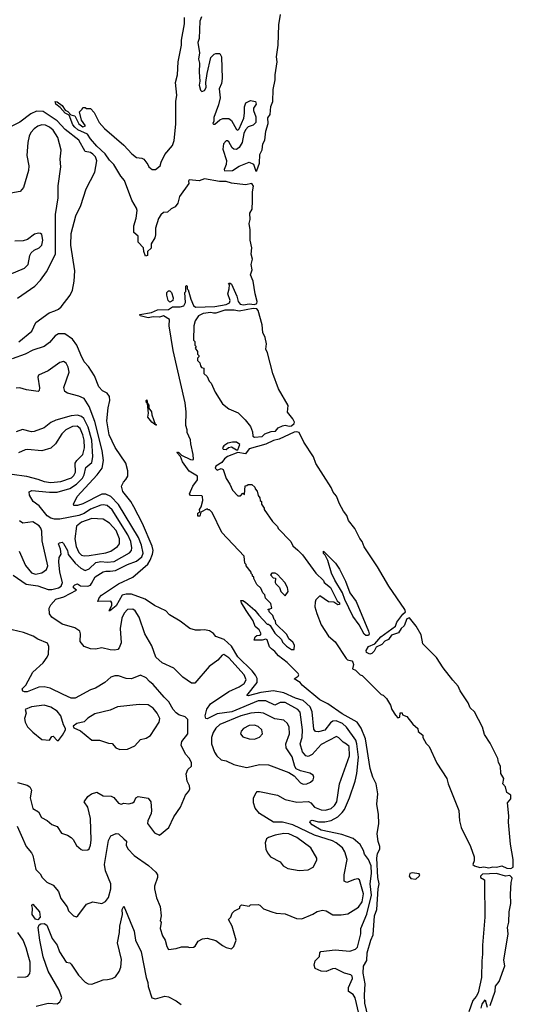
# Model space of a CAD drawing. Extents: x 1493970 to 1595317, y 729910 to 844791.
# Tile 301 of 338: x 1590913 to 1594766, y 794255 to 801934. Entities that reach past the tile are written whole.
import ezdxf

# ---------------------------------------------------------------- set-up
doc = ezdxf.new("R2010")
doc.units = 0

msp = doc.modelspace()

# ---------------------------------------------------------------- linework, layer by layer
at = {"layer": '0CON10XD'}
for points in [[(1592729.9, 800520.1), (1592729.6, 800590.4), (1592738.4, 800635), (1592725, 800655.8), (1592675, 800646.6), (1592565, 800658.8), (1592525, 800670.7), (1592471.8, 800671.8), (1592356.3, 800693.7), (1592313.8, 800676.2), (1592236.4, 800683.6), (1592230, 800675), (1592233.3, 800655), (1592161.2, 800555), (1592145.9, 800504.1), (1592127.5, 800475), (1592095, 800457.5), (1592067, 800433), (1592035, 800430), (1592015, 800412.5), (1591995, 800382.5), (1591971.7, 800308.3), (1591972.5, 800255), (1591967, 800233), (1591940, 800185), (1591938.3, 800151.7), (1591910, 800125), (1591910, 800095), (1591895, 800090), (1591882.5, 800125), (1591880, 800155), (1591838.3, 800198.3), (1591837.5, 800245), (1591803.3, 800275), (1591804, 800325), (1591821.2, 800385), (1591828.8, 800445), (1591823.8, 800465), (1591788, 800525), (1591730.7, 800680.7), (1591703.5, 800713.5), (1591648.7, 800805), (1591615, 800838.9), (1591578.7, 800888.7), (1591515, 800947.5), (1591464.7, 801005), (1591441.6, 801041.6), (1591367.9, 801075), (1591342.2, 801095), (1591326.5, 801115), (1591298.6, 801188.6), (1591267.5, 801205), (1591229.6, 801249.6), (1591195.8, 801275), (1591190, 801295), (1591205, 801294.3), (1591245, 801264), (1591267.6, 801227.6), (1591287.8, 801217.8), (1591312.7, 801192.7), (1591343.3, 801183.3), (1591375, 801121.2), (1591405, 801098.8), (1591427.5, 801105), (1591395, 801150), (1591380, 801215), (1591400, 801235), (1591405, 801250), (1591425, 801250), (1591435, 801240), (1591465, 801240), (1591495, 801210), (1591532.7, 801132.7), (1591574.3, 801084.3), (1591726.7, 800955), (1591787.6, 800887.6), (1591825, 800860), (1591865, 800853.8), (1591882.5, 800845), (1591912.5, 800805), (1591920, 800785), (1591946.7, 800765), (1591973.3, 800765), (1592010, 800795), (1592016.1, 800823.9), (1592046.4, 800883.6), (1592105, 800953.3), (1592118.7, 800991.3), (1592130.9, 801119.1), (1592130.8, 801295), (1592138.8, 801345), (1592130, 801445), (1592143.6, 801503.6), (1592150, 801605), (1592176.1, 801733.9), (1592176.7, 801775), (1592198.3, 801901.7), (1592199.3, 801950.7)], [(1592332.5, 801955), (1592318.3, 801921.7), (1592313, 801787), (1592302.5, 801755), (1592317.5, 801675), (1592307.5, 801625), (1592317.5, 801595), (1592313.3, 801525), (1592318.8, 801455), (1592314.1, 801424.1), (1592324.1, 801384.1), (1592335, 801373.3), (1592355, 801382.5), (1592367.5, 801405), (1592366.7, 801445), (1592376.7, 801515), (1592405, 801640), (1592430, 801665), (1592445, 801670), (1592475, 801670), (1592487.5, 801645), (1592492.5, 801475), (1592486.7, 801435), (1592470, 801395), (1592476.7, 801325), (1592465, 801270), (1592428.3, 801171.7), (1592427.5, 801142.5), (1592420, 801125), (1592425, 801120), (1592435, 801120), (1592476.2, 801153.8), (1592497.7, 801162.3), (1592545, 801162.5), (1592565, 801148.8), (1592605, 801076.7), (1592615, 801072.5), (1592625, 801082.5), (1592661.9, 801165), (1592668.1, 801205), (1592666.9, 801255), (1592678, 801285), (1592715, 801304), (1592752.5, 801295), (1592757.5, 801275), (1592738.8, 801245), (1592738, 801225), (1592755.6, 801175), (1592755, 801132.5), (1592735, 801112), (1592695, 801097.5), (1592674.5, 801075.5), (1592661.4, 801045), (1592648.6, 800975), (1592625, 800936.2), (1592605, 800922), (1592583, 800923), (1592570, 800935), (1592545, 800980), (1592535, 800990), (1592525, 800990), (1592504.5, 800965.5), (1592499.2, 800925), (1592528, 800835), (1592524, 800805), (1592508.8, 800765), (1592512.5, 800755), (1592575, 800756.5), (1592625, 800791), (1592705, 800821.4), (1592737.7, 800807.7), (1592755, 800753.1)], [(1592755, 800753.1), (1592765, 800758.6), (1592785.8, 800815), (1592788.1, 800881.9), (1592805, 800918.5), (1592810.8, 800965), (1592825.4, 800995), (1592834.3, 801065), (1592852.8, 801125), (1592850.4, 801169.6), (1592868.8, 801195), (1592874.2, 801255.8), (1592888.5, 801295), (1592891.3, 801388.7), (1592907, 801465), (1592906.5, 801505), (1592923.3, 801605), (1592918.5, 801645), (1592930.2, 801735), (1592935.3, 801894.7), (1592948.1, 801975)], [(1590907.4, 799422.6), (1591007.3, 799505), (1591039.1, 799570.9), (1591143.6, 799646.4), (1591187.1, 799662.9), (1591215, 799675.5), (1591236.7, 799695), (1591306.2, 799785), (1591326, 799825), (1591339.2, 799895), (1591342.5, 799975), (1591313.1, 800175), (1591315, 800267.5), (1591351.9, 800405), (1591390, 800485), (1591432.9, 800615), (1591500.5, 800745), (1591516.2, 800833.8), (1591505, 800863.1), (1591485, 800885.8), (1591465, 800897.6), (1591424.8, 800904.8), (1591374.7, 800995), (1591268.4, 801078.4), (1591206.3, 801145), (1591095, 801217.8), (1591045, 801220.3), (1591001, 801199), (1590915, 801135.4), (1590825, 801090.6)], [(1590895, 799760.7), (1591031.4, 799855), (1591076.4, 799903.6), (1591121.9, 799968.1), (1591192.4, 800105), (1591192, 800415), (1591213.8, 800545), (1591212.2, 800637.8), (1591234, 800785), (1591228, 800845), (1591235.5, 800915), (1591211.6, 801015), (1591175, 801071.9), (1591145, 801096.7), (1591115, 801111), (1591085, 801112.6), (1591055, 801102.8), (1591025, 801083.3), (1590999.7, 801055), (1590986.3, 801025), (1590975.4, 800975), (1590967.3, 800875), (1590983.5, 800795), (1590982.5, 800757.5)], [(1590982.5, 800757.5), (1590943.3, 800625), (1590915.5, 800594.5), (1590814.5, 800575.5)], [(1593658.2, 794045), (1593607.4, 794262.6), (1593603.6, 794325), (1593608.8, 794415), (1593592.9, 794497.1), (1593597.3, 794552.7), (1593622.5, 794597.5), (1593623.6, 794655), (1593653.8, 794755), (1593672.9, 794797.1), (1593682, 794945), (1593700.4, 794995), (1593710.7, 795155), (1593718.8, 795195), (1593708.9, 795245), (1593699, 795395), (1593705, 795430), (1593722.9, 795465), (1593724.3, 795485), (1593711.2, 795525), (1593703.1, 795585), (1593715.7, 795665.7), (1593712.9, 795735), (1593700, 795815), (1593707.3, 795897.3), (1593694, 795975), (1593669.4, 796025), (1593647.1, 796095), (1593613, 796325), (1593579, 796409), (1593545.8, 796455.8), (1593430.5, 796520.5), (1593318.7, 796598.7), (1593255, 796629.4), (1593117.5, 796745), (1593102.5, 796765), (1593055, 796792.5), (1593087.5, 796815), (1593092.5, 796825), (1593086.7, 796835), (1593001.7, 796921.7), (1592932.3, 796972.3), (1592905, 797006.7), (1592877, 797027), (1592863, 797043), (1592845, 797096.7), (1592835, 797102.5), (1592805, 797093.8), (1592742.5, 797095), (1592750.5, 797119.5), (1592765, 797130), (1592790, 797135), (1592797.5, 797145), (1592782.5, 797175), (1592751.2, 797201.2), (1592736, 797245), (1592680, 797325), (1592644.3, 797385), (1592640, 797405), (1592655, 797403.3), (1592675, 797390), (1592748, 797328), (1592779.3, 797289.3), (1592845, 797220), (1592855, 797220), (1592868.3, 797208.3), (1592905, 797150), (1592955, 797100), (1592965, 797080), (1592995, 797047.5), (1593035, 797022.5), (1593055, 797022.5), (1593057.5, 797055), (1593045, 797080), (1593012.5, 797105), (1592998.3, 797138.3), (1592911.7, 797221.7), (1592910, 797245), (1592900, 797255), (1592888.3, 797288.3), (1592860, 797315), (1592860, 797325), (1592850, 797335), (1592880, 797345), (1592871.7, 797381.7), (1592831.7, 797421.7), (1592827, 797447), (1592810, 797465), (1592795, 797500), (1592765, 797530), (1592740, 797575), (1592740, 797585), (1592730, 797595), (1592730, 797605), (1592720, 797615), (1592720, 797625), (1592680, 797675), (1592680, 797685), (1592670, 797695), (1592665, 797750), (1592490, 797935), (1592415, 798090), (1592395, 798110), (1592385, 798110), (1592375, 798120), (1592326.4, 798093.6), (1592318.5, 798061.5), (1592302.4, 798062.4), (1592304, 798085), (1592320, 798095), (1592316.2, 798115), (1592328.8, 798135), (1592342.5, 798185), (1592340, 798215), (1592335, 798220), (1592245, 798222.5), (1592237.5, 798235), (1592263, 798297), (1592300, 798345), (1592300, 798375), (1592235, 798412.5), (1592184.3, 798484.3), (1592167, 798527), (1592141.2, 798555), (1592145, 798562.5), (1592155, 798558), (1592175, 798536.7), (1592245, 798502.5), (1592265, 798500), (1592270, 798505), (1592267, 798543), (1592247.5, 798625), (1592247, 798657), (1592220, 798715), (1592220, 798735), (1592208.3, 798768.3), (1592211.2, 798875), (1592204, 798945), (1592110.8, 799355), (1592078.8, 799545), (1592082.5, 799595), (1592035, 799624), (1592005, 799613.1), (1591955, 799615.6), (1591915, 799607.3), (1591853.3, 799625), (1591850, 799635), (1591940.4, 799649.6), (1591988.3, 799671.7), (1592075, 799673.6), (1592105.8, 799694.2), (1592165.6, 799694.4), (1592195, 799703.3), (1592207, 799727), (1592202.5, 799805), (1592210, 799815), (1592210, 799855), (1592215, 799860), (1592220, 799855), (1592220, 799835), (1592227, 799827), (1592247.5, 799755), (1592270, 799705), (1592285, 799691.4), (1592435, 799696.2), (1592525, 799712.2), (1592550, 799725), (1592556.7, 799745), (1592537.5, 799795), (1592547.5, 799835), (1592550, 799865), (1592543, 799873), (1592545, 799880), (1592555, 799880), (1592565, 799870), (1592607.7, 799777.7), (1592617.1, 799735), (1592634.6, 799715), (1592658.7, 799708.7), (1592705, 799717.2), (1592745, 799711.4), (1592765, 799720.4), (1592766.7, 799735), (1592750, 799795), (1592735.5, 799895), (1592715.2, 799945), (1592727.1, 799982.9), (1592720.4, 800025), (1592729.3, 800065), (1592719.4, 800105), (1592725.6, 800155), (1592712.4, 800215), (1592712.3, 800295), (1592704.8, 800345), (1592710.7, 800375), (1592708.3, 800425), (1592726.7, 800455), (1592729.9, 800520.1)], [(1590832.4, 799947.6), (1590951.4, 799995), (1590978.9, 800025), (1590992.7, 800095), (1591003.7, 800116.4), (1591025, 800136.5), (1591065, 800154.6), (1591085.4, 800175), (1591094.6, 800215), (1591085, 800257.5), (1591075, 800267.5), (1591060.3, 800269.7), (1591028.3, 800261.7), (1590975, 800219.2), (1590940.3, 800209.7), (1590875.6, 800205.6)], [(1592085, 799730), (1592072.5, 799745), (1592062.5, 799785), (1592062.5, 799805), (1592075, 799820), (1592085, 799820), (1592097, 799807), (1592110, 799765), (1592107.5, 799745), (1592085, 799730)], [(1592745, 798678.8), (1592805, 798681.8), (1592827.2, 798702.7), (1592875, 798721.2), (1592908.1, 798725), (1592930.5, 798749.5), (1592963.3, 798766.7), (1592985, 798771.3), (1593015, 798763.2), (1593035, 798767.4), (1593055, 798784.7), (1593057.2, 798795), (1593045, 798821.1), (1593002, 798872), (1593009.3, 798925), (1592932.4, 799055), (1592888.6, 799175), (1592847.8, 799335), (1592835.2, 799365), (1592838.3, 799405), (1592829, 799455), (1592809.7, 799495), (1592805.6, 799555), (1592773.4, 799665), (1592765, 799677.5), (1592735, 799681.7), (1592625, 799659.4), (1592587.8, 799667.8), (1592515, 799669.1), (1592445, 799645.3), (1592424.6, 799644.6), (1592405, 799650), (1592345, 799643.3), (1592307.5, 799625), (1592282.5, 799585), (1592273.3, 799545), (1592270, 799435), (1592280, 799425), (1592280, 799395), (1592290, 799385), (1592283, 799373), (1592300, 799345), (1592300, 799325), (1592310, 799315), (1592310, 799305), (1592300, 799295), (1592300, 799275), (1592318.3, 799258.3), (1592323, 799233), (1592331.7, 799221.7), (1592350, 799215), (1592350, 799175), (1592375, 799150), (1592392.5, 799115), (1592408.3, 799098.3), (1592439.3, 799029.3), (1592497, 798937), (1592545, 798900), (1592618.3, 798868.3), (1592673, 798813), (1592715, 798760), (1592729.3, 798719.3), (1592732.5, 798685), (1592745, 798678.8)], [(1593578.9, 794105), (1593531.8, 794305), (1593515, 794331.1), (1593480, 794355), (1593480, 794385), (1593509.2, 794455), (1593508.5, 794475), (1593498, 794485), (1593447.4, 794497.4), (1593375, 794533.5), (1593355, 794532.7), (1593305, 794510), (1593265, 794512.2), (1593218.8, 794535), (1593210.5, 794559.5), (1593220, 794595), (1593252.6, 794627.4), (1593255, 794657.5), (1593262.6, 794667.4), (1593375, 794678.8), (1593490.2, 794669.8), (1593535, 794684.5), (1593548.3, 794701.7), (1593574.2, 794805), (1593575.3, 794845), (1593622.1, 794957.9), (1593658.9, 795105), (1593647.2, 795195), (1593659.6, 795275), (1593655, 795334.2), (1593635, 795383.6), (1593602.8, 795425), (1593595.4, 795454.6), (1593570.3, 795500.3), (1593516.7, 795546.7), (1593428.3, 795578.3), (1593265, 795613.7), (1593195, 795655.4), (1593178.5, 795675), (1593183.1, 795686.9), (1593195, 795690.4), (1593245, 795678.2), (1593295, 795678.4), (1593345, 795688.6), (1593395, 795717.6), (1593429.8, 795750.2), (1593447.5, 795775), (1593486.3, 795865), (1593531.2, 795995), (1593544, 796054), (1593556.6, 796183.4), (1593545.1, 796285), (1593536.5, 796315), (1593464, 796415), (1593432, 796445), (1593383.9, 796466.1), (1593357.3, 796462.7), (1593339.9, 796450.1), (1593295, 796392.8), (1593245, 796378.9), (1593221.3, 796381.3), (1593209.4, 796399.4), (1593195.2, 796535), (1593179.8, 796575), (1593125, 796624), (1593065, 796643.5), (1592975, 796684.1), (1592895, 796699.8), (1592795, 796686.9), (1592695, 796660.9), (1592685, 796663.3), (1592765.3, 796765), (1592766.9, 796795), (1592752.9, 796822.9), (1592726.5, 796856.5), (1592615.6, 796965), (1592566.8, 797046.8), (1592508.8, 797098.8), (1592443.5, 797123.5), (1592425, 797145.8), (1592395, 797167.1), (1592355, 797175.6), (1592325, 797173.3), (1592285, 797171.5), (1592241.2, 797185), (1592165, 797242.5), (1592082.7, 797292.7), (1592052.3, 797322.3), (1591965, 797365.8), (1591892.9, 797415), (1591785, 797453.3), (1591745, 797454.3), (1591712.5, 797445), (1591665, 797362.7), (1591615, 797320), (1591612, 797325), (1591631.1, 797365), (1591631.9, 797385), (1591625, 797398), (1591522.5, 797395), (1591534.4, 797425), (1591552.5, 797445), (1591685, 797534.7), (1591795, 797586.9), (1591912.3, 797687.7), (1591931.9, 797718.1), (1591950.7, 797765), (1591953.7, 797795), (1591947.5, 797827.5), (1591870.7, 798005), (1591804.2, 798134.2), (1591780, 798175), (1591716.9, 798255), (1591707.5, 798295), (1591722.4, 798327.6), (1591742.3, 798347.7), (1591756.2, 798375), (1591758, 798415), (1591740, 798475), (1591657.1, 798597.1), (1591611.6, 798695), (1591592.5, 798805), (1591602.2, 798907.8), (1591615.8, 798964.2), (1591612.5, 798995), (1591595, 799020.8), (1591559.4, 799039.4), (1591530.5, 799070.5), (1591495.9, 799155.9), (1591449.8, 799229.8), (1591415.4, 799265.4), (1591390.9, 799319.1), (1591359.7, 799395), (1591325, 799443.3), (1591265, 799483.5), (1591215.3, 799484.7), (1591190.8, 799469.2), (1591145, 799415.6), (1591104.6, 799385.4), (1591015, 799355.4), (1590955, 799325.4), (1590855, 799287.7)], [(1590894.3, 795645), (1590924.6, 795574.6), (1590963.3, 795485), (1591005, 795437.1), (1591015.9, 795415.9), (1591038.1, 795305), (1591073.4, 795273.4), (1591088.9, 795245), (1591125, 795208.1), (1591175, 795184), (1591215, 795134), (1591235, 795080), (1591282.5, 795015), (1591292.5, 794985), (1591332.5, 794945), (1591355, 794937.5), (1591366.4, 794943.6), (1591434.3, 795035.7), (1591485, 795053.8), (1591555, 795040), (1591582.6, 795057.4), (1591605, 795088), (1591624.4, 795154.4), (1591625.4, 795195), (1591583.4, 795295), (1591574.7, 795345), (1591605, 795533.3), (1591625, 795568.8), (1591665, 795586), (1591685, 795584), (1591726.2, 795546.2), (1591746.4, 795526.4), (1591744.5, 795495), (1591756.6, 795466.6), (1591807.5, 795415), (1591917.2, 795337.2), (1591975.6, 795285), (1591989.1, 795265), (1591988.2, 795245), (1591965.8, 795175), (1591965.7, 795155), (1591980.6, 795085), (1592008.3, 795018.3), (1592015.9, 794944.1), (1592010, 794905), (1592016.7, 794895), (1592009.2, 794845), (1592028.3, 794788.3), (1592049.2, 794755), (1592061.2, 794705), (1592075, 794682.5), (1592135, 794690), (1592175, 794703.3), (1592225, 794702.5), (1592235, 794697.5), (1592269.3, 794700.7), (1592283, 794707), (1592305, 794746.7), (1592340, 794765), (1592375, 794770), (1592445, 794752.5), (1592495, 794712.5), (1592525, 794697.5), (1592565, 794687.5), (1592583.6, 794706.4), (1592602, 794755), (1592570, 794865), (1592543.3, 794915), (1592560, 794935), (1592570, 794965), (1592590, 794985), (1592630, 795005), (1592631.7, 795018.3), (1592645, 795030), (1592705, 795020), (1592715, 795030), (1592775, 795032.5), (1592788.3, 795028.3), (1592800, 795015), (1592815, 795000), (1592880, 794975), (1592913.6, 794966.4), (1592985, 794960.8), (1593073, 794923), (1593115, 794922.5), (1593201.7, 794958.3), (1593235, 794978.8), (1593275, 794990), (1593303.6, 794983.6), (1593357, 794953), (1593421.7, 794951.7), (1593475, 794961.4), (1593557.3, 795012.7), (1593585, 795054.4), (1593595.2, 795115.2), (1593565, 795226), (1593552.2, 795232.2), (1593525, 795228.9), (1593465, 795204.2), (1593446.1, 795216.1), (1593444.2, 795265), (1593469.1, 795385), (1593450, 795445), (1593431.5, 795475), (1593383.8, 795515), (1593355, 795530.9), (1593215, 795573.6), (1593045, 795654.4), (1592965, 795675.9), (1592894, 795675), (1592785, 795742.3), (1592750, 795785), (1592737.1, 795825), (1592736.9, 795865), (1592758, 795905), (1592765.8, 795914.2), (1592784.4, 795915.6), (1592925, 795887.1), (1592985, 795853.1), (1593075, 795830.7), (1593167.6, 795837.6), (1593185, 795827.3), (1593212.7, 795792.7), (1593265, 795770.4), (1593300.7, 795769.3), (1593345, 795782.2), (1593371.1, 795805), (1593388, 795835), (1593409.3, 795975), (1593487.8, 796192.2), (1593485.2, 796265), (1593463.4, 796283.4), (1593438.8, 796298.8), (1593405, 796333.3), (1593385, 796342.2), (1593265, 796282), (1593195, 796202.7), (1593165, 796188), (1593145, 796192.5), (1593119, 796225), (1593101.8, 796285), (1593116.4, 796335), (1593121.4, 796395), (1593102.6, 796532.6), (1593084.4, 796555), (1592985, 796607.9), (1592945, 796609.6), (1592905, 796587.2), (1592835, 796622.8), (1592775, 796622.2), (1592567.9, 796535), (1592455, 796519.4), (1592375, 796480), (1592364.6, 796484.6), (1592359.6, 796505), (1592374.2, 796555.8), (1592402.7, 796597.3), (1592545, 796693.3), (1592625, 796730.7), (1592663.9, 796756.1), (1592681.2, 796785), (1592665, 796823.7), (1592545, 796956.7), (1592505, 796981.9), (1592492.6, 796977.4), (1592460.1, 796939.9), (1592391.2, 796888.8), (1592279.5, 796760.5), (1592255, 796758.6), (1592187, 796807), (1592116.3, 796876.3), (1592025, 796916.9), (1591975, 796963.1), (1591945, 797050.8), (1591889.6, 797145), (1591844.6, 797275), (1591815, 797322.5), (1591795, 797336.9), (1591755, 797333.1), (1591728.7, 797305), (1591709.1, 797265), (1591696.1, 797185), (1591704.7, 797075), (1591690.3, 797035), (1591678.5, 797021.5), (1591655, 797015.8), (1591618.1, 797018.1), (1591555, 797034.4), (1591505.5, 797024.5), (1591465, 797026.2), (1591415, 797044.5), (1591385.4, 797085), (1591387.3, 797145), (1591381.5, 797165), (1591342.1, 797192.1), (1591245, 797219.2), (1591163, 797273), (1591145, 797300.8), (1591144.1, 797345), (1591155, 797371.5), (1591194.7, 797415.3), (1591257, 797433), (1591357.5, 797485), (1591332.9, 797502.9), (1591333.3, 797515), (1591343.8, 797525), (1591365, 797533.8), (1591388, 797518), (1591445, 797514.8), (1591465, 797523.4), (1591473.5, 797536.5), (1591501.5, 797588.5), (1591563.2, 797626.8), (1591585, 797633.9), (1591618.3, 797631.7), (1591661.1, 797638.9), (1591755, 797685.6), (1591825, 797711.5), (1591865.3, 797745), (1591875.6, 797774.4), (1591863.4, 797835), (1591839.3, 797895), (1591685, 798152.4), (1591624.9, 798214.9), (1591585, 798233.3), (1591555, 798232.5), (1591405, 798157.4), (1591364.5, 798144.5), (1591336.2, 798146.2), (1591334, 798155), (1591361.9, 798215), (1591518, 798385), (1591557.5, 798435), (1591567.8, 798495), (1591556.8, 798575), (1591499.4, 798799.4), (1591455, 798918.1), (1591415, 798978.5), (1591375, 798997.8), (1591285, 799020.6), (1591264.2, 799035), (1591258.6, 799065), (1591297.8, 799185), (1591291.5, 799225), (1591275, 799254.2), (1591255, 799267.5), (1591225, 799260.8), (1591135, 799194.4), (1591059.4, 799160.6), (1591053.3, 799145), (1591068.2, 799061.8), (1591065, 799042.5), (1591057, 799033), (1590965, 799045.8), (1590915, 799063.8), (1590885, 799060)], [(1591975, 798772.5), (1591943.3, 798795), (1591912.5, 798835), (1591917.5, 798865), (1591910, 798940), (1591902.5, 798945), (1591900, 798965), (1591905, 798970), (1591910, 798940), (1591915, 798940), (1591920, 798925), (1591920, 798905), (1591942.5, 798875), (1591943, 798853), (1591970, 798780), (1591980, 798775), (1591975, 798772.5)], [(1590862.3, 797602.3), (1590962.5, 797532.5), (1591055, 797519), (1591135, 797490), (1591165, 797490.3), (1591215, 797502), (1591237.6, 797515), (1591247.4, 797545), (1591227.2, 797625), (1591218.5, 797705), (1591220.5, 797739.5), (1591235.8, 797764.2), (1591232.5, 797805), (1591214.5, 797845), (1591222.5, 797855), (1591245, 797859.1), (1591255, 797849.4), (1591285.8, 797795), (1591292.1, 797762.1), (1591345, 797694.2), (1591389.6, 797655), (1591425, 797638.4), (1591455, 797652), (1591508.3, 797701.7), (1591545, 797708), (1591595, 797703.4), (1591650.7, 797709.3), (1591770.4, 797775), (1591785.5, 797794.5), (1591789.3, 797815), (1591779.3, 797865), (1591757.3, 797915), (1591635, 798111.8), (1591595, 798145.7), (1591565, 798151), (1591545, 798146.6), (1591465, 798115.5), (1591415, 798083), (1591375, 798066.8), (1591225, 798039.2), (1591185, 798037.1), (1591155, 798045.2), (1591127.1, 798065), (1591065, 798141.2), (1591017.3, 798177.3), (1590988.9, 798225), (1590987.6, 798252.4), (1591007.1, 798262.9), (1591145, 798248.3), (1591205, 798248.6), (1591305, 798277.4), (1591355, 798310.8), (1591402.7, 798357.3), (1591417, 798385), (1591429.7, 798440.3), (1591475, 798480.5), (1591484.1, 798525), (1591476, 798655), (1591448.4, 798755), (1591413.3, 798823.4), (1591395, 798838), (1591365, 798849), (1591315, 798844.7), (1591195, 798809.2), (1591156.5, 798793.5), (1591105, 798751.2), (1591025, 798720.9), (1591005, 798718.5), (1590935, 798738.5), (1590885, 798718.5)], [(1590855, 798388.5), (1590965, 798374.3), (1591055, 798351.1), (1591105, 798330.9), (1591155.9, 798324.1), (1591235, 798333), (1591318.4, 798361.6), (1591335, 798378.2), (1591348, 798405), (1591346.1, 798475), (1591358.3, 798495), (1591406.4, 798543.6), (1591417.7, 798595), (1591416.7, 798655), (1591406.9, 798696.9), (1591385, 798745.9), (1591362.6, 798762.6), (1591325, 798759.8), (1591273.2, 798735), (1591242.8, 798705), (1591193.5, 798625), (1591155, 798591.5), (1591085, 798571.3), (1590975, 798581.6), (1590955, 798578.4), (1590904.3, 798555.7)], [(1594745, 795314.2), (1594763.5, 795325), (1594765.6, 795385), (1594744.2, 795504.2), (1594726.7, 795675), (1594730, 795725), (1594720, 795825), (1594745, 795857.1), (1594746, 795885), (1594716.1, 795906.1), (1594705, 795950), (1594683.3, 795975), (1594690.9, 796015), (1594669.1, 796055), (1594665, 796112.5), (1594649.7, 796139.8), (1594645, 796171.5), (1594585, 796292.1), (1594539.5, 796359.5), (1594525, 796415.4), (1594462.9, 796535), (1594428, 796568), (1594413.2, 796605), (1594349.6, 796699.6), (1594335, 796737), (1594292.4, 796782.4), (1594218.9, 796878.9), (1594165, 796959.8), (1594060, 797065), (1594045, 797135.2), (1594007.4, 797205), (1593955, 797268), (1593935, 797260.8), (1593913.5, 797206.5), (1593889, 797185), (1593869.3, 797150.7), (1593815, 797133.5), (1593790.1, 797099.9), (1593763.4, 797086.6), (1593738.7, 797061.3), (1593695, 797039.4), (1593680.3, 797009.8), (1593660.5, 796989.5), (1593644.5, 796984.5), (1593619.1, 796999.1), (1593616.5, 797015), (1593635.7, 797044.3), (1593684.2, 797065), (1593730.5, 797119.5), (1593845, 797203.9), (1593856.2, 797235), (1593902.2, 797297.8), (1593923.5, 797315), (1593918.8, 797335), (1593795.2, 797515), (1593705, 797666.6), (1593601.6, 797821.6), (1593587, 797865), (1593566.7, 797886.7), (1593528.4, 797965), (1593478.4, 798028.4), (1593465, 798067.8), (1593439.5, 798099.5), (1593408.4, 798158.4), (1593385, 798218.2), (1593358.4, 798248.4), (1593345, 798285.2), (1593222.9, 798472.9), (1593205.1, 798525), (1593129.3, 798639.3), (1593095, 798713.9), (1593075, 798719.6), (1593055, 798716), (1592938.2, 798661.8), (1592895, 798652.9), (1592835, 798622.5), (1592705, 798586.2), (1592675, 798548.8), (1592615, 798558.6), (1592535, 798526.8), (1592511.7, 798508.3), (1592490.6, 798479.4), (1592445, 798452.5), (1592439.4, 798435), (1592455, 798420.6), (1592485, 798432.5), (1592500, 798425), (1592523.3, 798355), (1592552.5, 798312.5), (1592572.5, 798265), (1592615, 798220), (1592635, 798220), (1592655, 798240), (1592668.3, 798231.7), (1592671.7, 798298.3), (1592685, 798300), (1592695, 798310), (1592725, 798310), (1592748.3, 798288.3), (1592750, 798275), (1592767, 798257), (1592773, 798223), (1592787.5, 798205), (1592790, 798185), (1592800, 798175), (1592800, 798155), (1592820, 798125), (1592820, 798115), (1592885, 798020), (1592925, 797980), (1592930, 797965), (1593030, 797865), (1593045, 797830), (1593085, 797797.5), (1593119.3, 797759.3), (1593225, 797617.5), (1593285, 797560), (1593290, 797545), (1593337.5, 797505), (1593391.7, 797401.7), (1593410, 797385), (1593408.3, 797371.7), (1593395, 797370), (1593365, 797390), (1593323, 797393), (1593255, 797440), (1593225, 797410), (1593218.3, 797391.7), (1593217.5, 797355), (1593231.7, 797301.7), (1593265, 797213.3), (1593323.3, 797125), (1593375, 797082.5), (1593460.7, 796950.7), (1593471.2, 796941.2), (1593505, 796933.3), (1593514.2, 796924.2), (1593518, 796905), (1593510, 796870), (1593535, 796860), (1593570, 796825), (1593585, 796820), (1593735, 796670), (1593750, 796665), (1593775, 796640), (1593806.7, 796586.7), (1593817.5, 796555), (1593845, 796510), (1593865, 796490), (1593880, 796495), (1593881.7, 796528.3), (1593898.3, 796528.3), (1593901.7, 796511.7), (1593935, 796500), (1593980.7, 796440.7), (1594020, 796405), (1594021.7, 796381.7), (1594060, 796355), (1594060, 796335), (1594085, 796290), (1594107.5, 796265), (1594167.5, 796135), (1594247.5, 796015), (1594257.5, 795975), (1594340, 795765), (1594346.2, 795685), (1594358.8, 795635), (1594432.5, 795485), (1594460, 795405), (1594460, 795375), (1594450, 795345), (1594462.5, 795335), (1594505, 795322.2), (1594535, 795326.4), (1594575, 795320.3), (1594605, 795327.6), (1594635, 795324.8), (1594675, 795335.7), (1594715, 795317.5), (1594745, 795314.2)], [(1592605, 798578.4), (1592615, 798578.9), (1592630.8, 798620.8), (1592605, 798638), (1592575, 798640), (1592538.3, 798631.7), (1592505, 798610), (1592496.7, 798595), (1592500, 798585), (1592525, 798581.4), (1592542.2, 798597.8), (1592565, 798602.2), (1592605, 798578.4)], [(1590907.8, 797787.8), (1590957.1, 797677.1), (1591005, 797620), (1591035, 797609.1), (1591085, 797619.6), (1591121.5, 797645), (1591131.2, 797675), (1591088.3, 797868.3), (1591085.4, 797945.4), (1591078.9, 797968.9), (1591065, 797987.5), (1591015, 798016.5), (1590936.7, 798006.7), (1590912.2, 798025)], [(1591415, 797751.2), (1591455, 797754.8), (1591585, 797775.8), (1591625, 797788.4), (1591676.2, 797825), (1591690.7, 797845), (1591692.2, 797885), (1591665, 797950.4), (1591615, 798007.8), (1591565, 798038.2), (1591475, 798043.3), (1591395.7, 798014.3), (1591355.7, 797984.3), (1591342.9, 797885), (1591353, 797825), (1591375, 797778.5), (1591395, 797758.2), (1591415, 797751.2)], [(1593635, 797130), (1593615, 797130), (1593602.7, 797142.7), (1593561.2, 797215), (1593511.7, 797281.7), (1593451.2, 797411.2), (1593433.6, 797463.6), (1593371.7, 797561.7), (1593346.1, 797616.1), (1593317, 797717), (1593298.3, 797758.3), (1593285, 797770), (1593285, 797790), (1593377.5, 797695), (1593408.3, 797648.3), (1593456.7, 797555), (1593490, 797465), (1593540, 797395), (1593636, 797165), (1593640, 797145), (1593635, 797130)], [(1592985, 797440), (1593007.5, 797475), (1593003.3, 797505), (1592983.3, 797545), (1592925, 797607.5), (1592907, 797617), (1592881.7, 797618.3), (1592870, 797605), (1592891.7, 797581.7), (1592908.3, 797578.3), (1592907.5, 797545), (1592913, 797533), (1592940, 797505), (1592950, 797475), (1592985, 797440)], [(1590894.6, 795984.6), (1590970, 795965), (1590992.1, 795952.1), (1591004.2, 795925), (1590994.2, 795865), (1591015, 795782.5), (1591060, 795755), (1591082, 795712), (1591128.2, 795688.2), (1591165, 795658), (1591205, 795641.2), (1591239.7, 795589.7), (1591285, 795574), (1591315.8, 795555.8), (1591330.5, 795540.5), (1591355, 795493.3), (1591391.7, 795461.7), (1591406.4, 795456.4), (1591445, 795460), (1591455, 795467.5), (1591464.3, 795495.7), (1591470.5, 795535), (1591464.5, 795705), (1591445, 795791.2), (1591415.8, 795835), (1591445, 795876.2), (1591473.3, 795895), (1591515, 795908.6), (1591565, 795879.4), (1591628, 795878), (1591647.9, 795867.9), (1591685, 795823.8), (1591705, 795816.2), (1591725, 795822.5), (1591765, 795818.6), (1591793.3, 795825), (1591806, 795835), (1591819.2, 795865), (1591837.5, 795875), (1591915, 795861.4), (1591935.5, 795835), (1591942.7, 795765), (1591938.3, 795741.7), (1591912.5, 795685), (1591911.4, 795665), (1591965, 795592.5), (1592005, 795574.3), (1592077.5, 795635), (1592115, 795717.5), (1592168.3, 795791.7), (1592207.5, 795885), (1592233.6, 795916.4), (1592240, 795935), (1592237.7, 795957.7), (1592221.2, 795995), (1592211.7, 796051.7), (1592226.2, 796085), (1592255, 796112.5), (1592255, 796140), (1592234.3, 796174.3), (1592206, 796205), (1592172, 796275), (1592178.6, 796305), (1592225.6, 796365), (1592226, 796476), (1592205, 796497.5), (1592155, 796512.9), (1592135, 796526.9), (1592110.5, 796555), (1592077.3, 796615), (1592039.4, 796649.4), (1591955, 796750), (1591925, 796771.9), (1591900.7, 796800.7), (1591855, 796821.2), (1591785, 796794.2), (1591745, 796796.9), (1591685, 796815.6), (1591655, 796817.1), (1591625, 796805.7), (1591577.5, 796765), (1591505, 796720.5), (1591465, 796706.4), (1591345, 796643.5), (1591315, 796642.5), (1591252, 796672), (1591151.1, 796721.1), (1591105, 796731.5), (1591061.8, 796728.2), (1590972.3, 796692.3), (1590950.5, 796690.5), (1590936.4, 796696.4), (1590933.3, 796715), (1590961.2, 796745), (1591015.5, 796844.5), (1591095, 796918.8), (1591128.3, 796961.7), (1591138.8, 796985), (1591141.2, 797045), (1591130.5, 797070.5), (1591055, 797102.5), (1591017.2, 797127.2), (1590943.3, 797153.3), (1590854.7, 797174.7)], [(1591215, 796312.5), (1591246.2, 796355), (1591270, 796395), (1591270, 796405), (1591254.2, 796434.2), (1591232.7, 796505), (1591205, 796541.8), (1591155, 796573.2), (1591105, 796586.9), (1591005, 796575.3), (1590956, 796555), (1590962.5, 796525), (1590950.5, 796485), (1590956.2, 796456.2), (1590975, 796420), (1591015, 796376.2), (1591085, 796321.2), (1591145, 796313.8), (1591165, 796343.3), (1591175, 796346), (1591205, 796312.5), (1591215, 796312.5)], [(1591695, 796241.2), (1591755, 796244.3), (1591810.3, 796269.7), (1591855, 796318.8), (1591898.8, 796331.2), (1591935, 796350), (1592000.6, 796455), (1592005.5, 796485), (1591985.4, 796525), (1591953.4, 796563.4), (1591915, 796591.5), (1591845.9, 796594.1), (1591675, 796575.6), (1591620.2, 796549.8), (1591499.7, 796520.3), (1591444.4, 796485.6), (1591415, 796458.8), (1591360, 796445), (1591330, 796425), (1591335, 796410), (1591387.3, 796387.3), (1591475, 796314), (1591535, 796315.7), (1591605, 796292), (1591635, 796288), (1591662.5, 796255), (1591695, 796241.2)], [(1593125, 795972.5), (1593155, 795974.5), (1593183.2, 795986.8), (1593203.8, 796005), (1593207.5, 796025), (1593202.5, 796042.5), (1593176.4, 796056.4), (1593104.5, 796074.5), (1593071.8, 796091.8), (1593060.7, 796110.7), (1593039.7, 796185), (1592991.8, 796255), (1592990.8, 796285), (1593018.6, 796365), (1593015.9, 796415), (1593003.1, 796445), (1592975, 796471.2), (1592905, 796482.1), (1592815, 796525.8), (1592775, 796531.6), (1592716, 796526), (1592640, 796505), (1592475, 796436.7), (1592445, 796407.9), (1592422.4, 796375), (1592410.8, 796335), (1592408.7, 796285), (1592432.5, 796222.5), (1592451.5, 796191.5), (1592485, 796161.1), (1592525, 796152.9), (1592585, 796125.8), (1592625, 796115.8), (1592685, 796101.9), (1592785, 796124.6), (1592855, 796121.8), (1593012.4, 796062.4), (1593055, 796036), (1593105, 795981.9), (1593125, 795972.5)], [(1592745, 796323.1), (1592785, 796339.2), (1592806.8, 796363.2), (1592802.2, 796395), (1592775, 796422.5), (1592745, 796431.2), (1592705, 796427.9), (1592660, 796405), (1592640.8, 796385), (1592636, 796365), (1592655, 796340), (1592704.5, 796324.5), (1592745, 796323.1)], [(1593095, 795299.5), (1593165, 795303.1), (1593204, 795325), (1593231.7, 795378.3), (1593232.5, 795395), (1593185, 795474.4), (1593076.9, 795555), (1593012.9, 795585), (1592975, 795588.1), (1592905.8, 795575), (1592853.5, 795556.5), (1592840, 795545), (1592827.8, 795515), (1592832.9, 795465), (1592846.4, 795435), (1592869.4, 795405), (1592946.2, 795365), (1592970, 795335), (1593006.7, 795315), (1593095, 795299.5)], [(1594005, 795232), (1594030, 795255), (1594036, 795265), (1594031.2, 795271.2), (1593975, 795281.4), (1593956.7, 795275), (1593953.3, 795255), (1593966.2, 795236.2), (1594005, 795232)], [(1594585.6, 794245), (1594625, 794358), (1594626.7, 794395), (1594655, 794431.8), (1594700.2, 794555), (1594691.3, 794598.7), (1594724.1, 794805), (1594720.9, 794855), (1594729.7, 794895), (1594732.3, 794975), (1594745, 795040), (1594743.3, 795115), (1594749.8, 795205), (1594757.3, 795235), (1594754.6, 795245), (1594738.3, 795258.3), (1594705, 795254.6), (1594635, 795274.4), (1594525, 795269.1), (1594510, 795255), (1594510, 795245), (1594540, 795225), (1594540.7, 795199.3), (1594543.8, 794935), (1594524.2, 794715), (1594526, 794645), (1594518.8, 794595), (1594516, 794465), (1594490, 794345), (1594476.7, 794315), (1594450, 794285), (1594418.8, 794195)], [(1591055, 794914.4), (1591035, 794918.6), (1591009.2, 794955), (1591013.3, 795005), (1591007.5, 795025), (1591015, 795036.7), (1591068.5, 794975), (1591072.9, 794935), (1591055, 794914.4)], [(1591597.5, 794447.5), (1591635, 794455.4), (1591660.7, 794469.3), (1591689.9, 794510.1), (1591701.9, 794545), (1591707.2, 794605), (1591676.5, 794735), (1591692.5, 794815), (1591694.2, 794865), (1591714.5, 794955), (1591713.6, 794995), (1591725, 795020), (1591805.4, 794825.4), (1591816.7, 794755), (1591860.4, 794665), (1591899.3, 794465), (1591913.8, 794425), (1591914.7, 794394.7), (1591945, 794306.2), (1591972.3, 794297.7), (1592045, 794318.6), (1592074.3, 794314.3), (1592135, 794282.9), (1592173.6, 794253.6)], [(1591040.4, 794240.4), (1591135, 794262.9), (1591205, 794257.8), (1591225.3, 794275), (1591240.5, 794305), (1591221.9, 794365), (1591135, 794514.3), (1591096.9, 794625), (1591069, 794755), (1591056.7, 794855), (1591064.3, 794875), (1591077.3, 794882.7), (1591105, 794883.8), (1591125, 794873.1), (1591167.2, 794767.2), (1591205, 794715.6), (1591222.7, 794665), (1591275, 794583.3), (1591305, 794577.1), (1591315, 794568.1), (1591372.1, 794482.1), (1591425, 794427.8), (1591446.2, 794415), (1591475, 794412.7), (1591565, 794444.7), (1591597.5, 794447.5)], [(1590895, 794465.7), (1590962, 794468), (1590975.8, 794474.2), (1590992, 794495), (1590995.6, 794515), (1590993.7, 794583.7), (1590977.9, 794637.9), (1590964.4, 794695), (1590940.5, 794755), (1590898.9, 794815)], [(1594513.3, 794225), (1594523.6, 794256.4), (1594545, 794290), (1594561.7, 794231.7)]]:
    msp.add_lwpolyline(points, dxfattribs=at)

doc.saveas('drawing.dxf')
